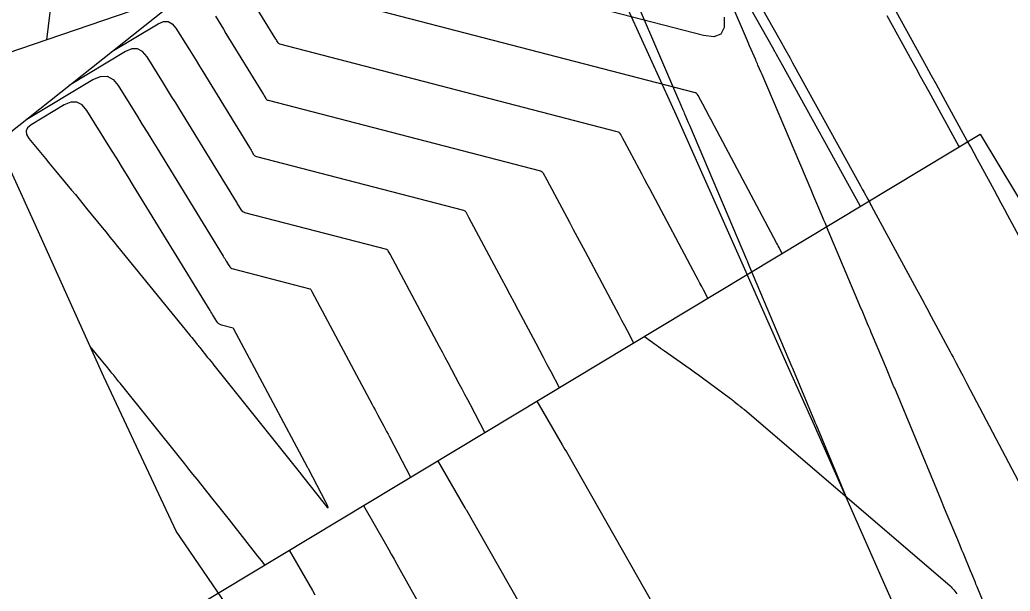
# Model space of a CAD drawing. Extents: x 954385 to 988206, y 1868364 to 1924553.
# Drawn here: x 957707.35 to 957741.62, y 1919897.82 to 1919917.6 of the extents above; entities that cross this region are included whole.
import ezdxf

# ---------------------------------------------------------------- set-up
doc = ezdxf.new("R2010")
doc.units = 0
for name, color, linetype in [('1', 7, 'Continuous'), ('Default', 7, 'Continuous'), ('Ex_Major Contours', 7, 'Continuous'), ('Ex_Minor Contours', 7, 'Continuous'), ('Perimeter', 7, 'Continuous')]:
    doc.layers.add(name, color=color, linetype=linetype)

msp = doc.modelspace()

# ---------------------------------------------------------------- linework, layer by layer
for points in [[(957728.962, 1919906.641), (957729.377, 1919906.338), (957729.447, 1919906.288), (957729.516, 1919906.238), (957729.586, 1919906.188), (957729.656, 1919906.139), (957730.396, 1919905.622), (957730.542, 1919905.519), (957730.688, 1919905.415), (957730.833, 1919905.31), (957730.977, 1919905.204), (957731.947, 1919904.489), (957731.977, 1919904.467), (957732.006, 1919904.444), (957732.035, 1919904.42), (957732.064, 1919904.396), (957732.198, 1919904.282), (957732.216, 1919904.266), (957732.235, 1919904.251), (957732.253, 1919904.236), (957732.272, 1919904.222), (957732.349, 1919904.164), (957732.367, 1919904.15), (957732.386, 1919904.135), (957732.405, 1919904.12), (957732.423, 1919904.105), (957739.542, 1919898), (957739.576, 1919897.97), (957739.608, 1919897.938), (957739.638, 1919897.904), (957739.667, 1919897.869), (957739.778, 1919897.726)], [(957725.245, 1919904.404), (957726.12, 1919902.889), (957726.167, 1919902.806), (957726.215, 1919902.724), (957726.262, 1919902.641), (957726.309, 1919902.558), (957731.136, 1919894.071)], [(957727.718, 1919891.992), (957722.813, 1919900.616), (957722.8, 1919900.639), (957722.788, 1919900.661), (957722.775, 1919900.683), (957722.762, 1919900.705), (957721.818, 1919902.342)], [(957719.244, 1919900.792), (957720.003, 1919899.456), (957720.102, 1919899.28), (957720.202, 1919899.104), (957720.301, 1919898.928), (957720.4, 1919898.752), (957725.064, 1919890.417)], [(957716.673, 1919899.245), (957717.473, 1919897.838), (957717.552, 1919897.698)]]:
    msp.add_lwpolyline(points)
at = {"layer": '1'}
for points in [[(957737.826, 1919896.814), (957737.242, 1919898.141), (957734.799, 1919903.662), (957733.955, 1919905.554), (957732.35, 1919909.182), (957730.071, 1919914.292), (957729.888, 1919914.697), (957727.389, 1919920.198), (957726.134, 1919923.011), (957704.924, 1919915.768), (957700.475, 1919920.129), (957700.028, 1919920.516), (957695.664, 1919924.276), (957692.191, 1919926.948), (957690.406, 1919928.156), (957687.709, 1919930.085), (957685.11, 1919931.975), (957683.749, 1919932.967), (957683.142, 1919933.407), (957681.619, 1919936.723), (957685.558, 1919944.462), (957685.501, 1919945.483), (957692.883, 1919956.293)], [(957708.279, 1919916.913), (957708.505, 1919918.722), (957708.506, 1919918.734), (957708.505, 1919918.746), (957708.501, 1919918.757), (957708.496, 1919918.768), (957708.46, 1919918.832), (957708.447, 1919918.853), (957706.196, 1919922.818)], [(957740.881, 1919896.992), (957740.502, 1919897.916), (957740.481, 1919897.966), (957740.46, 1919898.017), (957740.439, 1919898.068), (957740.418, 1919898.118), (957740.293, 1919898.422), (957740.251, 1919898.523), (957740.002, 1919899.127), (957739.953, 1919899.244), (957739.904, 1919899.362), (957739.856, 1919899.479), (957739.807, 1919899.597), (957739.411, 1919900.548), (957739.329, 1919900.746), (957739.247, 1919900.943), (957739.165, 1919901.141), (957739.082, 1919901.339), (957737.625, 1919904.843), (957737.601, 1919904.9), (957737.577, 1919904.957), (957737.553, 1919905.014), (957737.529, 1919905.071), (957737.41, 1919905.357), (957737.338, 1919905.528), (957736.857, 1919906.675), (957736.815, 1919906.775), (957736.773, 1919906.875), (957736.731, 1919906.976), (957736.689, 1919907.076), (957736.52, 1919907.477), (957736.436, 1919907.677), (957736.351, 1919907.877), (957735.325, 1919910.311), (957735.276, 1919910.428), (957735.227, 1919910.545), (957735.177, 1919910.662), (957735.127, 1919910.779), (957734.929, 1919911.246), (957734.83, 1919911.48), (957734.73, 1919911.713), (957733.035, 1919915.703), (957733.001, 1919915.781), (957732.892, 1919916.037), (957732.873, 1919916.081), (957732.854, 1919916.126), (957732.834, 1919916.171), (957732.815, 1919916.216), (957732.605, 1919916.705), (957732.534, 1919916.871), (957732.498, 1919916.953), (957730.473, 1919921.664)], [(957730.849, 1919921.871), (957733.602, 1919916.991), (957733.646, 1919916.912), (957733.691, 1919916.833), (957733.824, 1919916.597), (957733.992, 1919916.295), (957734.017, 1919916.249), (957734.043, 1919916.203), (957734.068, 1919916.158), (957734.094, 1919916.112), (957736.438, 1919911.857), (957736.503, 1919911.74), (957736.567, 1919911.623), (957736.696, 1919911.389), (957736.728, 1919911.33), (957736.76, 1919911.272), (957736.792, 1919911.213), (957736.824, 1919911.155), (957738.381, 1919908.277), (957738.437, 1919908.173), (957738.493, 1919908.07), (957738.63, 1919907.816), (957738.645, 1919907.788), (957738.66, 1919907.76), (957738.675, 1919907.732), (957738.69, 1919907.704), (957738.78, 1919907.537), (957738.81, 1919907.481), (957739.547, 1919906.103), (957739.595, 1919906.012), (957739.644, 1919905.921), (957739.692, 1919905.83), (957739.74, 1919905.738), (957739.932, 1919905.373), (957739.98, 1919905.282), (957740.028, 1919905.191), (957740.077, 1919905.099), (957740.125, 1919905.008), (957742.45, 1919900.595)], [(957728.085, 1919919.633), (957730.147, 1919914.832), (957730.168, 1919914.784), (957730.287, 1919914.506), (957730.306, 1919914.46), (957730.326, 1919914.415), (957730.345, 1919914.369), (957730.364, 1919914.324), (957730.481, 1919914.05), (957730.52, 1919913.959), (957732.498, 1919909.302), (957732.516, 1919909.26), (957732.533, 1919909.219), (957732.603, 1919909.054), (957734.051, 1919905.615), (957734.084, 1919905.536), (957734.849, 1919903.711), (957734.867, 1919903.668), (957734.903, 1919903.582), (957735.969, 1919901.018)], [(957742.151, 1919909.701), (957741.542, 1919910.827), (957741.425, 1919911.043), (957741.309, 1919911.259), (957741.192, 1919911.475), (957741.075, 1919911.691), (957740.608, 1919912.554), (957740.491, 1919912.769), (957740.374, 1919912.985), (957740.256, 1919913.2), (957740.138, 1919913.415), (957739.385, 1919914.783), (957739.22, 1919915.083), (957739.056, 1919915.382), (957738.891, 1919915.682), (957738.726, 1919915.981), (957737.676, 1919917.885)]]:
    msp.add_lwpolyline(points, dxfattribs=at)
at = {"layer": 'Default'}
msp.add_arc((956871.597, 1919501.221), 996.448, 12.648055, 34.075074, dxfattribs=at)
at = {"layer": 'Ex_Major Contours'}
msp.add_lwpolyline([(957731.159, 1919907.964), (957731.008, 1919908.252), (957730.946, 1919908.37), (957730.884, 1919908.487), (957730.822, 1919908.605), (957730.76, 1919908.722), (957729.15, 1919911.746), (957729.061, 1919911.913), (957728.971, 1919912.081), (957728.882, 1919912.248), (957728.793, 1919912.415), (957728.276, 1919913.384), (957728.219, 1919913.492), (957728.142, 1919913.636), (957728.12, 1919913.668), (957728.094, 1919913.695), (957728.062, 1919913.715), (957728.025, 1919913.728), (957716.347, 1919916.76), (957716.329, 1919916.766), (957716.313, 1919916.775), (957716.3, 1919916.788), (957716.289, 1919916.803), (957716.248, 1919916.87), (957716.228, 1919916.903), (957716.208, 1919916.936), (957715.282, 1919918.447)], dxfattribs=at)
msp.add_lwpolyline([(957708.24, 1919912.795), (957708.356, 1919912.654), (957708.471, 1919912.514), (957708.587, 1919912.373), (957709.138, 1919911.706), (957709.269, 1919911.548), (957709.399, 1919911.39), (957709.529, 1919911.231), (957709.658, 1919911.073), (957710.199, 1919910.409), (957710.332, 1919910.246), (957710.466, 1919910.082), (957710.599, 1919909.919), (957710.732, 1919909.755), (957713.224, 1919906.691), (957713.248, 1919906.66), (957713.297, 1919906.6), (957713.46, 1919906.4), (957713.489, 1919906.364), (957713.518, 1919906.328), (957713.547, 1919906.292), (957713.576, 1919906.256), (957713.848, 1919905.916), (957713.903, 1919905.848), (957713.957, 1919905.779), (957714.012, 1919905.71), (957714.067, 1919905.642), (957717.017, 1919901.948), (957717.037, 1919901.924), (957717.056, 1919901.899), (957717.123, 1919901.814), (957717.133, 1919901.801), (957717.877, 1919900.856), (957717.976, 1919900.738), (957718.02, 1919900.705), (957718.008, 1919900.758), (957717.94, 1919900.897), (957717.334, 1919902.053), (957717.324, 1919902.072), (957717.304, 1919902.11), (957714.74, 1919906.916), (957714.735, 1919906.925), (957714.733, 1919906.928), (957714.73, 1919906.929), (957714.331, 1919907.033), (957714.28, 1919907.051), (957714.236, 1919907.078), (957714.198, 1919907.113), (957714.166, 1919907.156), (957714.05, 1919907.347), (957714.021, 1919907.394), (957713.992, 1919907.442), (957713.963, 1919907.49), (957713.934, 1919907.537), (957711.285, 1919911.857), (957711.095, 1919912.167), (957710.905, 1919912.476), (957710.714, 1919912.785), (957710.522, 1919913.094), (957709.67, 1919914.463), (957709.509, 1919914.656), (957709.324, 1919914.751), (957709.117, 1919914.75), (957708.885, 1919914.653), (957707.74, 1919913.965), (957707.618, 1919913.866), (957707.564, 1919913.755), (957707.578, 1919913.632), (957707.66, 1919913.497), (957708.124, 1919912.935)], close=True, dxfattribs=at)
at = {"layer": 'Ex_Minor Contours'}
for points in [[(957731.723, 1919917.695), (957731.724, 1919917.333), (957731.605, 1919917.105), (957731.365, 1919917.013), (957731.005, 1919917.054), (957717.153, 1919920.651)], [(957733.732, 1919909.513), (957733.652, 1919909.665), (957733.624, 1919909.719), (957733.596, 1919909.772), (957733.567, 1919909.826), (957733.539, 1919909.88), (957731.39, 1919913.916), (957731.347, 1919913.996), (957731.304, 1919914.077), (957731.261, 1919914.157), (957731.218, 1919914.238), (957730.983, 1919914.678), (957730.915, 1919914.806), (957730.823, 1919914.978), (957730.798, 1919915.017), (957730.766, 1919915.048), (957730.728, 1919915.072), (957730.684, 1919915.088), (957716.75, 1919918.705)], [(957736.438, 1919911.142), (957736.429, 1919911.158), (957733.744, 1919916.029), (957733.538, 1919916.402), (957733.526, 1919916.423), (957733.515, 1919916.444), (957733.503, 1919916.465), (957733.491, 1919916.486), (957733.396, 1919916.655), (957732.458, 1919918.317)], [(957710.532, 1919916.502), (957712.136, 1919917.465), (957712.317, 1919917.542), (957712.479, 1919917.542), (957712.624, 1919917.468), (957712.75, 1919917.317), (957713.218, 1919916.565), (957713.334, 1919916.377), (957713.451, 1919916.188), (957713.567, 1919916), (957713.683, 1919915.811), (957715.298, 1919913.177), (957715.316, 1919913.148), (957715.334, 1919913.119), (957715.351, 1919913.09), (957715.369, 1919913.06), (957715.439, 1919912.944), (957715.459, 1919912.918), (957715.482, 1919912.896), (957715.509, 1919912.88), (957715.54, 1919912.869), (957722.707, 1919911.009), (957722.73, 1919911), (957722.749, 1919910.988), (957722.766, 1919910.972), (957722.779, 1919910.951), (957722.874, 1919910.774), (957724.017, 1919908.631), (957724.162, 1919908.36), (957724.306, 1919908.089), (957724.451, 1919907.817), (957724.596, 1919907.546), (957725.203, 1919906.406), (957725.332, 1919906.162), (957725.462, 1919905.917), (957725.591, 1919905.672), (957725.72, 1919905.427), (957726.014, 1919904.867)], [(957714.116, 1919917.722), (957714.208, 1919917.574), (957714.3, 1919917.426), (957714.391, 1919917.277), (957714.482, 1919917.129), (957715.753, 1919915.056), (957715.781, 1919915.011), (957715.809, 1919914.965), (957715.864, 1919914.874), (957715.879, 1919914.853), (957715.898, 1919914.836), (957715.919, 1919914.823), (957715.943, 1919914.814), (957725.366, 1919912.368), (957725.396, 1919912.357), (957725.421, 1919912.341), (957725.443, 1919912.32), (957725.461, 1919912.294), (957725.585, 1919912.061), (957726.368, 1919910.593), (957726.503, 1919910.339), (957726.639, 1919910.085), (957726.774, 1919909.83), (957726.91, 1919909.576), (957727.981, 1919907.564), (957728.077, 1919907.383), (957728.173, 1919907.202), (957728.269, 1919907.021), (957728.364, 1919906.84), (957728.586, 1919906.416)], [(957737.357, 1919917.746), (957738.216, 1919916.186), (957738.363, 1919915.919), (957738.51, 1919915.652), (957738.657, 1919915.386), (957738.804, 1919915.119), (957739.839, 1919913.242), (957739.861, 1919913.202)], [(957723.441, 1919903.318), (957722.944, 1919904.266), (957722.847, 1919904.449), (957722.751, 1919904.632), (957722.654, 1919904.815), (957722.557, 1919904.997), (957722.168, 1919905.728), (957722.071, 1919905.91), (957721.974, 1919906.093), (957721.877, 1919906.275), (957721.779, 1919906.458), (957720.163, 1919909.487), (957720.098, 1919909.609), (957720.089, 1919909.623), (957720.077, 1919909.635), (957720.064, 1919909.643), (957720.048, 1919909.649), (957715.137, 1919910.924), (957715.1, 1919910.937), (957715.067, 1919910.957), (957715.038, 1919910.983), (957715.015, 1919911.015), (957714.929, 1919911.156), (957714.908, 1919911.191), (957714.887, 1919911.226), (957714.865, 1919911.262), (957714.844, 1919911.297), (957712.884, 1919914.493), (957712.743, 1919914.722), (957712.602, 1919914.951), (957712.461, 1919915.179), (957712.319, 1919915.408), (957711.751, 1919916.321), (957711.598, 1919916.503), (957711.423, 1919916.594), (957711.226, 1919916.593), (957711.007, 1919916.5), (957709.06, 1919915.332)], [(957707.589, 1919914.162), (957709.877, 1919915.536), (957710.135, 1919915.644), (957710.367, 1919915.645), (957710.573, 1919915.539), (957710.753, 1919915.324), (957711.421, 1919914.251), (957711.587, 1919913.982), (957711.753, 1919913.714), (957711.919, 1919913.445), (957712.085, 1919913.175), (957714.389, 1919909.417), (957714.414, 1919909.376), (957714.439, 1919909.334), (957714.465, 1919909.293), (957714.49, 1919909.251), (957714.59, 1919909.086), (957714.618, 1919909.048), (957714.651, 1919909.017), (957714.69, 1919908.994), (957714.734, 1919908.978), (957717.389, 1919908.289), (957717.398, 1919908.286), (957717.405, 1919908.281), (957717.411, 1919908.275), (957717.416, 1919908.267), (957717.452, 1919908.2), (957719.542, 1919904.284), (957719.592, 1919904.19), (957719.641, 1919904.097), (957719.691, 1919904.003), (957719.741, 1919903.909), (957719.941, 1919903.535), (957719.991, 1919903.441), (957720.04, 1919903.347), (957720.09, 1919903.253), (957720.139, 1919903.159), (957720.868, 1919901.77)], [(957715.827, 1919898.736), (957715.71, 1919898.884), (957715.59, 1919899.037), (957714.605, 1919900.285), (957714.465, 1919900.462), (957714.325, 1919900.639), (957714.184, 1919900.815), (957714.044, 1919900.992), (957713.48, 1919901.697), (957713.34, 1919901.873), (957713.199, 1919902.05), (957713.058, 1919902.226), (957712.917, 1919902.402), (957710.821, 1919905.018), (957710.807, 1919905.036), (957710.778, 1919905.071), (957710.596, 1919905.296), (957710.565, 1919905.335), (957710.533, 1919905.373), (957710.501, 1919905.412), (957710.47, 1919905.451), (957710.342, 1919905.608), (957710.279, 1919905.686), (957710.215, 1919905.764), (957709.786, 1919906.291)]]:
    msp.add_lwpolyline(points, dxfattribs=at)
at = {"layer": 'Perimeter'}
for points in [[(957714.969, 1919896.652), (957712.761, 1919899.898), (957710.438, 1919904.846), (957710.26, 1919905.242), (957707.828, 1919910.621), (957706.581, 1919913.36), (957717.43, 1919921.989), (957701.182, 1919920.487), (957700.735, 1919920.874), (957697.32, 1919923.82), (957696.367, 1919924.637), (957693.139, 1919927.127), (957692.875, 1919927.303), (957691.088, 1919928.512), (957685.887, 1919932.387), (957684.515, 1919933.374), (957683.908, 1919933.815), (957683.906, 1919933.817), (957682.221, 1919937.046), (957686.15, 1919944.784), (957686.086, 1919945.802), (957692.847, 1919956.273)], [(957706.283, 1919892.991), (957740.584, 1919913.637), (957747.481, 1919902.179), (957772.218, 1919860.37)]]:
    msp.add_lwpolyline(points, dxfattribs=at)

doc.saveas('drawing.dxf')
